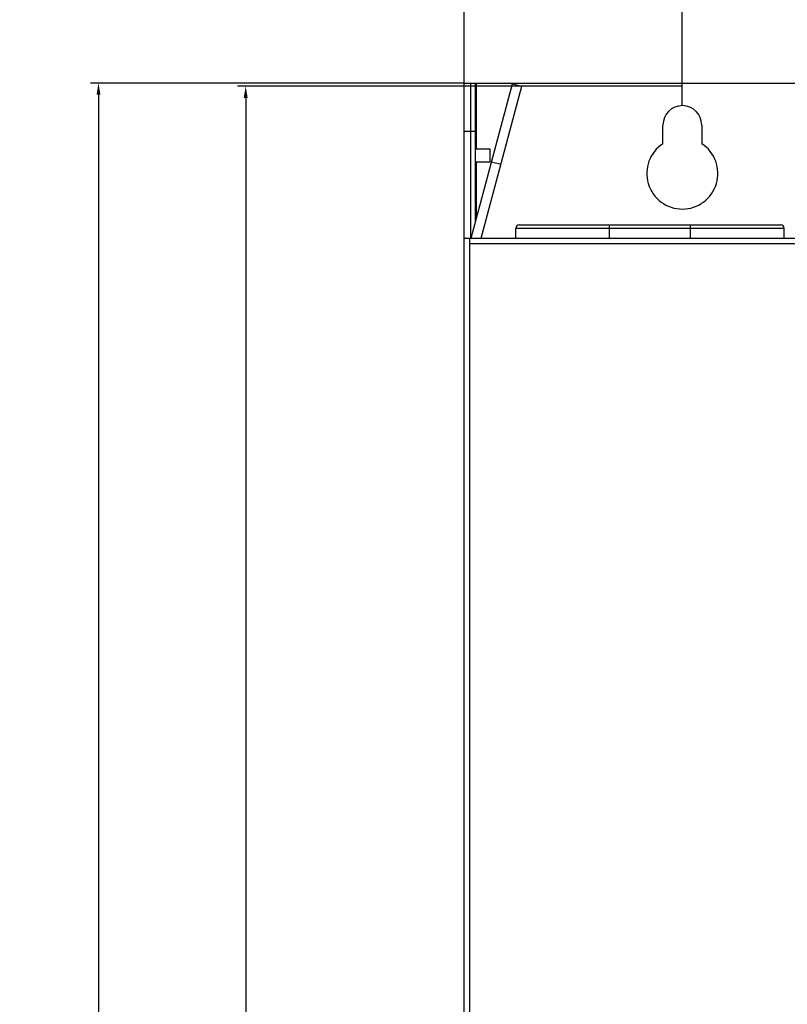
# Model space of a CAD drawing. Header units: millimetres. Extents: x 1117 to 38156, y -1945 to 7303.
# Tile 361 of 656: x 16195 to 16432, y 1338 to 1643. Entities that reach past the tile are written whole.
import ezdxf

# ---------------------------------------------------------------- set-up
doc = ezdxf.new("R2010")
doc.units = ezdxf.units.MM
doc.styles.get("Standard").update_dxf_attribs({"font": 'arial.ttf'})
doc.dimstyles.new('DIMSTYLE_1', dxfattribs={"dimtxt": 4.2, "dimasz": 3.6, "dimexe": 2.5, "dimexo": 0, "dimgap": 1.05, "dimtad": 1, "dimdsep": 46, "dimtxsty": 'Standard', "dimblk": '_FILLED', "dimblk1": '_FILLED', "dimblk2": '_FILLED', "dimcen": 0.09, "dimazin": 2, "dimtp": 0.01, "dimtm": 0.01, "dimtfac": 1, "dimtofl": 0, "dimtmove": 0, "dimatfit": 3, "dimldrblk": '_FILLED', "dimfxl": 0, "dimtolj": 1, "dimarcsym": 0})

# ---------------------------------------------------------------- blocks, each defined once
blk = doc.blocks.new('_FILLED')
at = {"color": 0, "linetype": 'ByBlock'}
blk.add_solid([(0, 0), (-1, 0.167), (-1, -0.167)], dxfattribs=at)
blk = doc.blocks.new('*D91')
at = {"color": 0, "linetype": 'Continuous', "lineweight": -2}
for p, q in [((16399.96, 1616.41), (16399.96, 1691.43)), ((16599.96, 1616.41), (16599.96, 1691.43)), ((16403.56, 1688.93), (16596.36, 1688.93))]:
    blk.add_line(p, q, dxfattribs=at)
at = {"layer": 'Defpoints', "color": 0, "linetype": 'Continuous'}
for p in [(16599.96, 1688.93), (16399.96, 1616.41), (16599.96, 1616.41)]:
    blk.add_point(p, dxfattribs=at)
at = {"color": 0, "linetype": 'Continuous', "lineweight": -2, "xscale": 3.6, "yscale": 3.6, "zscale": 3.6, "rotation": 180}
blk.add_blockref('_FILLED', (16399.96, 1688.93), dxfattribs=at)
at = {"color": 0, "linetype": 'Continuous', "lineweight": -2, "xscale": 3.6, "yscale": 3.6, "zscale": 3.6}
blk.add_blockref('_FILLED', (16599.96, 1688.93), dxfattribs=at)
at = {"color": 0, "linetype": 'Continuous', "insert": (16499.96, 1700.19), "char_height": 20, "attachment_point": 5}
blk.add_mtext('\\A1;200', dxfattribs=at)
blk = doc.blocks.new('*D92')
at = {"color": 0, "linetype": 'Continuous', "lineweight": -2}
for p, q in [((16332.46, 1623.41), (16332.46, 1729.98)), ((16667.46, 1623.41), (16667.46, 1729.98)), ((16336.06, 1727.48), (16663.86, 1727.48))]:
    blk.add_line(p, q, dxfattribs=at)
at = {"layer": 'Defpoints', "color": 0, "linetype": 'Continuous'}
for p in [(16667.46, 1727.48), (16332.46, 1623.41), (16667.46, 1623.41)]:
    blk.add_point(p, dxfattribs=at)
at = {"color": 0, "linetype": 'Continuous', "lineweight": -2, "xscale": 3.6, "yscale": 3.6, "zscale": 3.6, "rotation": 180}
blk.add_blockref('_FILLED', (16332.46, 1727.48), dxfattribs=at)
at = {"color": 0, "linetype": 'Continuous', "lineweight": -2, "xscale": 3.6, "yscale": 3.6, "zscale": 3.6}
blk.add_blockref('_FILLED', (16667.46, 1727.48), dxfattribs=at)
at = {"color": 0, "linetype": 'Continuous', "insert": (16499.96, 1738.75), "char_height": 20, "attachment_point": 5}
blk.add_mtext('\\A1;335', dxfattribs=at)
blk = doc.blocks.new('*D93')
at = {"color": 0, "linetype": 'Continuous', "lineweight": -2}
for p, q in [((16332.46, 1623.41), (16216.72, 1623.41)), ((16219.22, 1619.81), (16219.22, 683.37)), ((16445.96, 679.77), (16216.72, 679.77))]:
    blk.add_line(p, q, dxfattribs=at)
at = {"layer": 'Defpoints', "color": 0, "linetype": 'Continuous'}
for p in [(16332.46, 1623.41), (16219.22, 679.77), (16445.96, 679.77)]:
    blk.add_point(p, dxfattribs=at)
at = {"color": 0, "linetype": 'Continuous', "lineweight": -2, "xscale": 3.6, "yscale": 3.6, "zscale": 3.6}
for p, rotation in [((16219.22, 1623.41), 90), ((16219.22, 679.77), 270)]:
    blk.add_blockref('_FILLED', p, dxfattribs=dict(at, rotation=rotation))
at = {"color": 0, "linetype": 'Continuous', "insert": (16207.95, 1151.59), "char_height": 20, "attachment_point": 5, "rotation": 90}
blk.add_mtext('\\A1;943.64', dxfattribs=at)
blk = doc.blocks.new('*D78')
at = {"color": 0, "linetype": 'Continuous', "lineweight": -2}
for p, q in [((16399.96, 1622.41), (16262.29, 1622.41)), ((16264.79, 1618.81), (16264.79, 729.01)), ((16434.96, 725.41), (16262.29, 725.41))]:
    blk.add_line(p, q, dxfattribs=at)
at = {"layer": 'Defpoints', "color": 0, "linetype": 'Continuous'}
for p in [(16399.96, 1622.41), (16264.79, 725.41), (16434.96, 725.41)]:
    blk.add_point(p, dxfattribs=at)
at = {"color": 0, "linetype": 'Continuous', "lineweight": -2, "xscale": 3.6, "yscale": 3.6, "zscale": 3.6}
for p, rotation in [((16264.79, 1622.41), 90), ((16264.79, 725.41), 270)]:
    blk.add_blockref('_FILLED', p, dxfattribs=dict(at, rotation=rotation))
at = {"color": 0, "linetype": 'Continuous', "insert": (16253.53, 1173.91), "char_height": 20, "width": 44.2156, "attachment_point": 5, "rotation": 90}
blk.add_mtext('\\A1;885', dxfattribs=at)

msp = doc.modelspace()

# ---------------------------------------------------------------- linework, layer by layer
at = {"color": 7, "linetype": 'Continuous'}
for p, q in [((16332.461, 713.413), (16332.461, 1623.413)), ((16332.461, 1623.413), (16667.461, 1623.413)), ((16334.461, 1575.413), (16334.461, 1623.413)), ((16334.595, 1575.413), (16347.402, 1623.209)), ((16335.961, 1580.511), (16335.961, 1623.413)), ((16336.161, 1623.413), (16336.161, 1602.913)), ((16337.7, 1575.413), (16350.299, 1622.433)), ((16347.402, 1623.209), (16350.299, 1622.433)), ((16393.961, 1604.633), (16393.961, 1610.413)), ((16405.961, 1610.413), (16405.961, 1604.633)), ((16335.961, 1608.413), (16332.461, 1608.413)), ((16340.461, 1602.913), (16335.961, 1602.913)), ((16340.461, 1598.913), (16340.461, 1602.913)), ((16340.461, 1598.913), (16335.961, 1598.913)), ((16336.161, 1598.913), (16336.161, 1581.257)), ((16340.931, 1599.061), (16343.829, 1598.285)), ((16348.461, 1575.413), (16348.461, 1578.513)), ((16348.461, 1578.513), (16431.461, 1578.513)), ((16349.461, 1579.513), (16430.461, 1579.513)), ((16377.461, 1575.413), (16377.461, 1579.513)), ((16402.461, 1575.413), (16402.461, 1579.513)), ((16431.461, 1575.413), (16431.461, 1578.513)), ((16332.461, 1575.413), (16667.461, 1575.413)), ((16334.161, 713.413), (16334.161, 1575.413)), ((16334.161, 1573.713), (16665.761, 1573.713))]:
    msp.add_line(p, q, dxfattribs=at)
for centre, radius, start, end in [((16399.961, 1610.413), 6, 0, 180), ((16399.961, 1595.413), 11, 123.05573, 56.94427), ((16349.461, 1578.513), 1, 90, 180), ((16430.461, 1578.513), 1, 0, 90)]:
    msp.add_arc(centre, radius, start, end, dxfattribs=at)

# ---------------------------------------------------------------- dimensions: what is measured, and where the dimension line sits
at = {"linetype": 'Continuous'}
for base, p1, p2, picture, middle in [((16667.461, 1727.479), (16332.461, 1623.413), (16667.461, 1623.413), '*D92', (16499.961, 1738.748)), ((16599.961, 1688.931), (16399.961, 1616.413), (16599.961, 1616.413), '*D91', (16499.961, 1700.193))]:
    dim = msp.add_linear_dim(base=base, p1=p1, p2=p2, dimstyle='DIMSTYLE_1', override={"dimtxt": 20}, dxfattribs=at)
    dim.commit()
    dim.dimension.update_dxf_attribs({"geometry": picture, "text_midpoint": middle})
dim = msp.add_linear_dim(base=(16219.215, 679.772), p1=(16332.461, 1623.413), p2=(16445.961, 679.772), angle=90, dimstyle='DIMSTYLE_1', override={"dimtxt": 20}, dxfattribs=at)
dim.commit()
dim.dimension.update_dxf_attribs({"geometry": '*D93', "text_midpoint": (16207.947, 1151.592)})
dim = msp.add_linear_dim(base=(16264.792, 725.413), p1=(16399.961, 1622.413), p2=(16434.961, 725.413), angle=90, text='885', dimstyle='DIMSTYLE_1', override={"dimtxt": 20}, dxfattribs=at)
dim.commit()
dim.dimension.update_dxf_attribs({"geometry": '*D78', "text_midpoint": (16253.53, 1173.913)})

doc.saveas('drawing.dxf')
